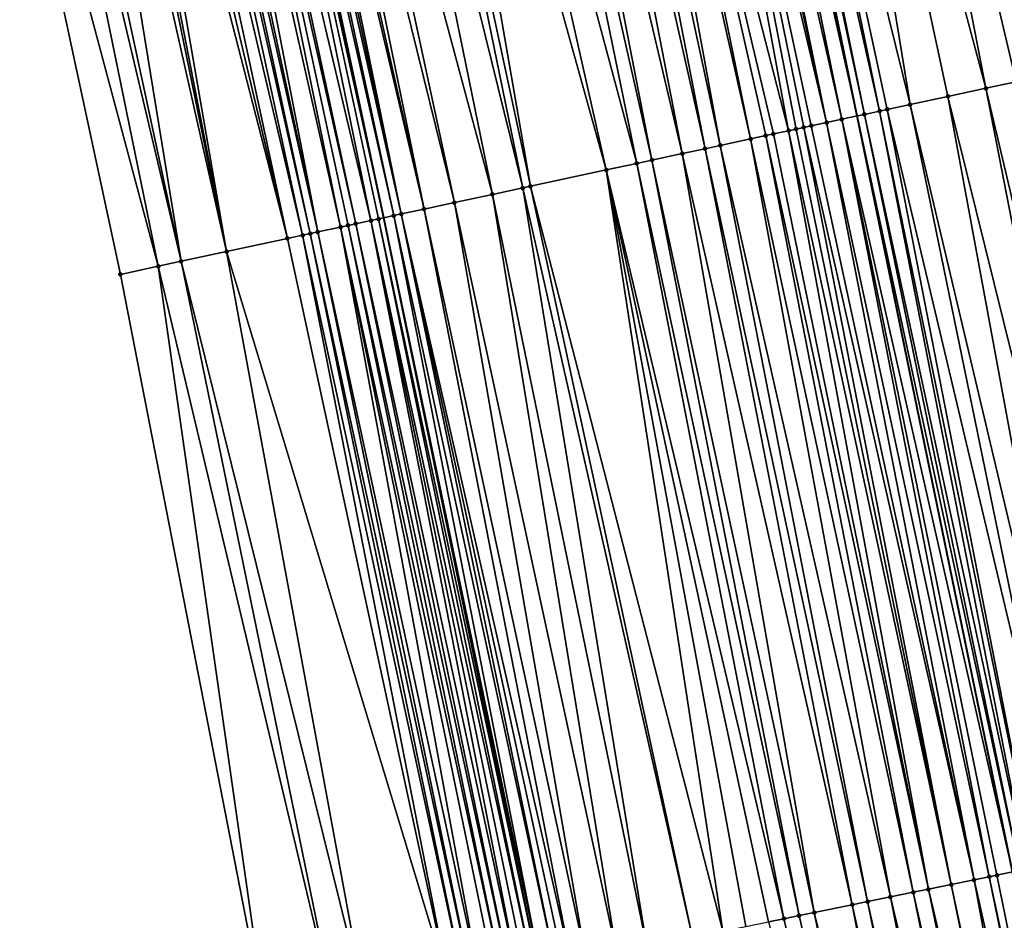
# Model space of a CAD drawing. Header units: feet. Extents: x 2004186 to 2014793, y 836912 to 864902.
# Tile 355 of 974: x 2010598 to 2010623, y 847074 to 847097. Entities that reach past the tile are written whole.
import ezdxf

# ---------------------------------------------------------------- set-up
doc = ezdxf.new("R2010")
doc.units = ezdxf.units.FT
doc.header["$LTSCALE"] = 100
doc.header["$MEASUREMENT"] = 0
for name, color, linetype, lineweight in [('EP_Travel Lane', 5, 'Continuous', 40), ('GPL_Skip Line', 2, 'Continuous', 40), ('Road Shots', 4, 'Continuous', 200), ('Road X-Section', 30, 'Continuous', 13)]:
    doc.layers.add(name, color=color, linetype=linetype, lineweight=lineweight)
doc.layers.add('I-77 SB_MM21-27-Surface-Border', color=7, linetype='Continuous')
doc.layers.add('I-77 SB_MM21-27-Surface-TIN', color=7, linetype='Continuous')

msp = doc.modelspace()

# ---------------------------------------------------------------- linework, layer by layer
at = {"layer": 'EP_Travel Lane'}
msp.add_polyline3d([(2010630.685063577, 846974.7646020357, 433.9494990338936), (2010626.999623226, 846994.4221213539, 433.9498742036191), (2010623.37290923, 847013.7085163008, 433.9473500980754), (2010619.35586834, 847033.300953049, 433.9607344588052), (2010615.338828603, 847052.893384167, 433.9372377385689), (2010611.321789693, 847072.4858112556, 433.8909326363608), (2010607.341284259, 847091.833547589, 433.8868535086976), (2010603.135315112, 847111.386270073, 433.8458970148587), (2010598.929344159, 847130.9390009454, 433.8186552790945), (2010594.723369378, 847150.4917496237, 433.8204851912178), (2010590.543717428, 847169.7928133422, 433.7994783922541), (2010586.116001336, 847189.2965723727, 433.781012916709), (2010581.688313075, 847208.8002088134, 433.7128112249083), (2010577.26060242, 847228.3039439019, 433.6845438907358), (2010572.869440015, 847247.436006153, 433.6395394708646), (2010568.141492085, 847266.8691364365, 433.6038975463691), (2010563.413541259, 847286.3022786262, 433.5727281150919)], dxfattribs=at)
at = {"layer": 'GPL_Skip Line'}
msp.add_polyline3d([(2010642.843041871, 846977.0569805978, 434.4017730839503), (2010639.195819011, 846996.7217008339, 434.413337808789), (2010635.571582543, 847016.2033965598, 434.4155120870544), (2010631.558796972, 847035.7967035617, 434.4288092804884), (2010627.54601195, 847055.3900078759, 434.4244873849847), (2010623.533227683, 847074.9833085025, 434.3981462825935), (2010619.530251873, 847094.4549494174, 434.3862928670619), (2010615.318628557, 847114.0064724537, 434.3709530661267), (2010611.1070079, 847133.5579831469, 434.3354678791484), (2010606.895382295, 847153.1095168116, 434.3374904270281), (2010602.688896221, 847172.5357383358, 434.3204053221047), (2010598.305170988, 847192.0493671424, 434.2786140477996), (2010593.921456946, 847211.5629461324, 434.2166219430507), (2010589.537728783, 847231.0765879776, 434.1800748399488), (2010585.139193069, 847250.4019683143, 434.1257069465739), (2010580.421065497, 847269.8374178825, 434.0705909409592)], dxfattribs=at)
at = {"layer": 'I-77 SB_MM21-27-Surface-Border', "color": 3, "linetype": 'ByBlock', "lineweight": -2}
msp.add_polyline3d([(2010623.863398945, 846973.4784115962, 433.6356946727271), (2010621.729653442, 846993.4284968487, 433.7041223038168), (2010615.948641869, 847012.1900950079, 433.628943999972), (2010612.529134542, 847031.9047385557, 433.6583332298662), (2010608.521796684, 847051.4991520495, 433.6235450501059), (2010604.318515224, 847071.0534893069, 433.5741984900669), (2010600.557156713, 847090.3744989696, 433.5612475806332), (2010596.352529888, 847109.9275174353, 433.5317278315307), (2010592.147901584, 847129.480542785, 433.5134717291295), (2010587.94327389, 847149.0335652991, 433.4905857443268), (2010584.173862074, 847168.3541448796, 433.4992467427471), (2010580.160164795, 847187.9514106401, 433.4996007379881), (2010576.536649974, 847207.6367539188, 433.5000388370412), (2010572.522958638, 847227.2339933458, 433.4896062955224), (2010568.752507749, 847246.4408045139, 433.4700946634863), (2010564.444075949, 847265.9753165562, 433.4409948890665), (2010558.774834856, 847285.1808938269, 433.3625969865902)], dxfattribs=at)
at = {"layer": 'I-77 SB_MM21-27-Surface-TIN', "color": 128, "linetype": 'ByBlock', "lineweight": -2}
for points in [[(2010624.50874094, 847115.982910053, 434.7163458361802), (2010622.162388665, 847115.4783002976, 434.6279071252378), (2010626.953605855, 847096.0514235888, 434.6620753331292)], [(2010622.162388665, 847115.4783002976, 434.6279071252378), (2010621.575800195, 847115.352149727, 434.6088480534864), (2010626.17148867, 847095.8832192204, 434.6307732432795)], [(2010622.162388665, 847115.4783002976, 434.6279071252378), (2010626.17148867, 847095.8832192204, 434.6307732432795), (2010626.953605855, 847096.0514235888, 434.6620753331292)], [(2010620.989211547, 847115.2259999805, 434.5911340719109), (2010619.033918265, 847114.8054905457, 434.5153040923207), (2010624.216194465, 847095.4627140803, 434.5619569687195)], [(2010621.575800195, 847115.352149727, 434.6088480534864), (2010620.989211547, 847115.2259999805, 434.5911340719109), (2010624.998311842, 847095.630917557, 434.5918030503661)], [(2010620.989211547, 847115.2259999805, 434.5911340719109), (2010624.216194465, 847095.4627140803, 434.5619569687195), (2010624.998311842, 847095.630917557, 434.5918030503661)], [(2010621.575800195, 847115.352149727, 434.6088480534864), (2010624.998311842, 847095.630917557, 434.5918030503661), (2010626.17148867, 847095.8832192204, 434.6307732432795)], [(2010619.033918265, 847114.8054905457, 434.5153040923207), (2010617.665212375, 847114.5111367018, 434.46673003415), (2010622.847487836, 847095.1683636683, 434.518987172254)], [(2010619.033918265, 847114.8054905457, 434.5153040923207), (2010623.629606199, 847095.336562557, 434.5413425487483), (2010624.216194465, 847095.4627140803, 434.5619569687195)], [(2010619.033918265, 847114.8054905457, 434.5153040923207), (2010622.847487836, 847095.1683636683, 434.518987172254), (2010623.629606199, 847095.336562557, 434.5413425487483)], [(2010617.665212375, 847114.5111367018, 434.46673003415), (2010616.100976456, 847114.1747351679, 434.4158847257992), (2010620.89219417, 847094.7478560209, 434.4460767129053)], [(2010617.665212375, 847114.5111367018, 434.46673003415), (2010621.869840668, 847094.9581114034, 434.485077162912), (2010622.847487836, 847095.1683636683, 434.518987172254)], [(2010617.665212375, 847114.5111367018, 434.46673003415), (2010620.89219417, 847094.7478560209, 434.4460767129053), (2010621.869840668, 847094.9581114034, 434.485077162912)], [(2010616.100976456, 847114.1747351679, 434.4158847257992), (2010615.709918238, 847114.090631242, 434.3973900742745), (2010620.110076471, 847094.5796540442, 434.4186800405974)], [(2010616.100976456, 847114.1747351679, 434.4158847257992), (2010620.305605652, 847094.621705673, 434.4273818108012), (2010620.89219417, 847094.7478560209, 434.4460767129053)], [(2010616.100976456, 847114.1747351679, 434.4158847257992), (2010620.110076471, 847094.5796540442, 434.4186800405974), (2010620.305605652, 847094.621705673, 434.4273818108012)], [(2010614.732272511, 847113.880372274, 434.3525350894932), (2010614.536743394, 847113.8383203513, 434.3433534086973), (2010618.741372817, 847094.2852897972, 434.3531219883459)], [(2010615.123332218, 847113.9644692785, 434.3597294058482), (2010614.732272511, 847113.880372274, 434.3525350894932), (2010619.132431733, 847094.3693904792, 434.3663200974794)], [(2010614.732272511, 847113.880372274, 434.3525350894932), (2010618.741372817, 847094.2852897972, 434.3531219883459), (2010619.132431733, 847094.3693904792, 434.3663200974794)], [(2010615.123332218, 847113.9644692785, 434.3597294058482), (2010619.530251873, 847094.4549494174, 434.3862928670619), (2010615.318628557, 847114.0064724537, 434.3709530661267)], [(2010615.123332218, 847113.9644692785, 434.3597294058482), (2010619.132431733, 847094.3693904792, 434.3663200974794), (2010619.530251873, 847094.4549494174, 434.3862928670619)], [(2010615.318861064, 847114.0065224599, 434.3709664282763), (2010615.318628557, 847114.0064724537, 434.3709530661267), (2010619.530251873, 847094.4549494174, 434.3862928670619)], [(2010615.514389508, 847114.0485775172, 434.3852659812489), (2010615.318861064, 847114.0065224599, 434.3709664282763), (2010619.530251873, 847094.4549494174, 434.3862928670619)], [(2010615.709918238, 847114.090631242, 434.3973900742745), (2010615.514389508, 847114.0485775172, 434.3852659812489), (2010619.719018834, 847094.495547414, 434.3957700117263)], [(2010615.514389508, 847114.0485775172, 434.3852659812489), (2010619.530251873, 847094.4549494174, 434.3862928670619), (2010619.719018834, 847094.495547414, 434.3957700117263)], [(2010615.709918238, 847114.090631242, 434.3973900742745), (2010619.719018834, 847094.495547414, 434.3957700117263), (2010620.110076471, 847094.5796540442, 434.4186800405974)], [(2010614.145684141, 847113.75422124, 434.3327189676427), (2010612.776979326, 847113.4598623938, 434.2759779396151), (2010617.763725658, 847094.0750374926, 434.3191471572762)], [(2010614.536743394, 847113.8383203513, 434.3433534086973), (2010614.145684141, 847113.75422124, 434.3327189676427), (2010618.741372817, 847094.2852897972, 434.3531219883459)], [(2010614.145684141, 847113.75422124, 434.3327189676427), (2010618.350312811, 847094.2011941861, 434.3482028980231), (2010618.741372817, 847094.2852897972, 434.3531219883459)], [(2010614.145684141, 847113.75422124, 434.3327189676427), (2010618.15478331, 847094.1591440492, 434.3419367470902), (2010618.350312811, 847094.2011941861, 434.3482028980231)], [(2010614.145684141, 847113.75422124, 434.3327189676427), (2010617.959254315, 847094.1170915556, 434.3318232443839), (2010618.15478331, 847094.1591440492, 434.3419367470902)], [(2010614.145684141, 847113.75422124, 434.3327189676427), (2010617.763725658, 847094.0750374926, 434.3191471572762), (2010617.959254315, 847094.1170915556, 434.3318232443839)], [(2010612.385921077, 847113.3757586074, 434.2577107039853), (2010611.79933327, 847113.249604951, 434.2336131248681), (2010616.003961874, 847093.6965782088, 434.2496074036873)], [(2010612.776979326, 847113.4598623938, 434.2759779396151), (2010612.385921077, 847113.3757586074, 434.2577107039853), (2010616.786079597, 847093.8647800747, 434.276823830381)], [(2010612.385921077, 847113.3757586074, 434.2577107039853), (2010616.003961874, 847093.6965782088, 434.2496074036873), (2010616.786079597, 847093.8647800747, 434.276823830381)], [(2010612.776979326, 847113.4598623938, 434.2759779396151), (2010617.372667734, 847093.9909321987, 434.298419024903), (2010617.763725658, 847094.0750374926, 434.3191471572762)], [(2010612.776979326, 847113.4598623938, 434.2759779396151), (2010617.177138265, 847093.9488819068, 434.2918999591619), (2010617.372667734, 847093.9909321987, 434.298419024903)], [(2010612.776979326, 847113.4598623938, 434.2759779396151), (2010616.786079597, 847093.8647800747, 434.276823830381), (2010617.177138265, 847093.9488819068, 434.2918999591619)], [(2010611.212745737, 847113.123450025, 434.207442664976), (2010610.430629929, 847112.9552392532, 434.1656853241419), (2010615.026316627, 847093.4863170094, 434.2011102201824)], [(2010611.79933327, 847113.249604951, 434.2336131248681), (2010611.212745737, 847113.123450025, 434.207442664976), (2010615.612903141, 847093.6124766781, 434.2350235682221)], [(2010611.212745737, 847113.123450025, 434.207442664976), (2010615.026316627, 847093.4863170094, 434.2011102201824), (2010615.612903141, 847093.6124766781, 434.2350235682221)], [(2010611.79933327, 847113.249604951, 434.2336131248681), (2010615.612903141, 847093.6124766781, 434.2350235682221), (2010616.003961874, 847093.6965782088, 434.2496074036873)], [(2010610.430629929, 847112.9552392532, 434.1656853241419), (2010609.844042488, 847112.829083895, 434.1388092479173), (2010614.244200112, 847093.3181095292, 434.1647275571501)], [(2010610.430629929, 847112.9552392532, 434.1656853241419), (2010614.244200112, 847093.3181095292, 434.1647275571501), (2010615.026316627, 847093.4863170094, 434.2011102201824)], [(2010609.844042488, 847112.829083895, 434.1388092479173), (2010608.670865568, 847112.5767826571, 434.1005326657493), (2010613.853141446, 847093.2340076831, 434.1496287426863)], [(2010609.844042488, 847112.829083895, 434.1388092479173), (2010613.853141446, 847093.2340076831, 434.1496287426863), (2010614.244200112, 847093.3181095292, 434.1647275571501)], [(2010607.693218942, 847112.3665278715, 434.0625061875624), (2010606.911101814, 847112.1983232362, 434.0307679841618), (2010611.115730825, 847092.6452946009, 434.0436753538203)], [(2010608.670865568, 847112.5767826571, 434.1005326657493), (2010607.693218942, 847112.3665278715, 434.0625061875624), (2010613.071023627, 847093.0658062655, 434.1231444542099)], [(2010607.693218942, 847112.3665278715, 434.0625061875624), (2010611.115730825, 847092.6452946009, 434.0436753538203), (2010613.071023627, 847093.0658062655, 434.1231444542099)], [(2010608.670865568, 847112.5767826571, 434.1005326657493), (2010613.071023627, 847093.0658062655, 434.1231444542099), (2010613.853141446, 847093.2340076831, 434.1496287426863)], [(2010606.911101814, 847112.1983232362, 434.0307679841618), (2010606.128984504, 847112.0301194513, 434.0004182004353), (2010610.920201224, 847092.6032449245, 434.0381611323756)], [(2010606.911101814, 847112.1983232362, 434.0307679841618), (2010610.920201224, 847092.6032449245, 434.0381611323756), (2010611.115730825, 847092.6452946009, 434.0436753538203)], [(2010606.128984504, 847112.0301194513, 434.0004182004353), (2010604.955809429, 847111.7778096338, 433.9481334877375), (2010610.138083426, 847092.4350434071, 434.0115141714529)], [(2010606.128984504, 847112.0301194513, 434.0004182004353), (2010610.138083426, 847092.4350434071, 434.0115141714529), (2010610.920201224, 847092.6032449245, 434.0381611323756)], [(2010603.978163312, 847111.5675524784, 433.9062378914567), (2010603.782634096, 847111.5255010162, 433.8978081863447), (2010608.37831816, 847092.0565910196, 433.9532341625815)], [(2010604.369221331, 847111.6516573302, 433.9262445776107), (2010603.978163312, 847111.5675524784, 433.9062378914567), (2010608.37831816, 847092.0565910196, 433.9532341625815)], [(2010604.955809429, 847111.7778096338, 433.9481334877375), (2010604.369221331, 847111.6516573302, 433.9262445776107), (2010609.160436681, 847092.2247891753, 433.9743927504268)], [(2010604.369221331, 847111.6516573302, 433.9262445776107), (2010608.37831816, 847092.0565910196, 433.9532341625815), (2010609.160436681, 847092.2247891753, 433.9743927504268)], [(2010604.955809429, 847111.7778096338, 433.9481334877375), (2010609.160436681, 847092.2247891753, 433.9743927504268), (2010610.138083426, 847092.4350434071, 434.0115141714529)], [(2010603.000520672, 847111.3572791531, 433.8379420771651), (2010602.413930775, 847111.23113522, 433.8297196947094), (2010607.009617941, 847091.7622107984, 433.8615954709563)], [(2010603.000520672, 847111.3572791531, 433.8379420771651), (2010607.341284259, 847091.833547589, 433.8868535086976), (2010603.135315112, 847111.386270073, 433.8458970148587)], [(2010603.000520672, 847111.3572791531, 433.8379420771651), (2010607.205146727, 847091.8042642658, 433.8732988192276), (2010607.341284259, 847091.833547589, 433.8868535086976)], [(2010603.000520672, 847111.3572791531, 433.8379420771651), (2010607.009617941, 847091.7622107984, 433.8615954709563), (2010607.205146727, 847091.8042642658, 433.8732988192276)], [(2010603.19604948, 847111.3993325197, 433.8494812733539), (2010603.135315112, 847111.386270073, 433.8458970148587), (2010607.341284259, 847091.833547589, 433.8868535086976)], [(2010603.391577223, 847111.4413908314, 433.869093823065), (2010603.19604948, 847111.3993325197, 433.8494812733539), (2010607.596202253, 847091.8883807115, 433.9122347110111)], [(2010603.19604948, 847111.3993325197, 433.8494812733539), (2010607.341284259, 847091.833547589, 433.8868535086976), (2010607.596202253, 847091.8883807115, 433.9122347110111)], [(2010603.587105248, 847111.4834478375, 433.8865757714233), (2010603.391577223, 847111.4413908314, 433.869093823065), (2010607.791730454, 847091.9304368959, 433.9283741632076)], [(2010603.391577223, 847111.4413908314, 433.869093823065), (2010607.596202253, 847091.8883807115, 433.9122347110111), (2010607.791730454, 847091.9304368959, 433.9283741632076)], [(2010603.782634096, 847111.5255010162, 433.8978081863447), (2010603.587105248, 847111.4834478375, 433.8865757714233), (2010607.791730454, 847091.9304368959, 433.9283741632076)], [(2010603.782634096, 847111.5255010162, 433.8978081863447), (2010607.791730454, 847091.9304368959, 433.9283741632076), (2010608.37831816, 847092.0565910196, 433.9532341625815)], [(2010601.827344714, 847111.1049734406, 433.7923598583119), (2010601.436287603, 847111.0208643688, 433.7654631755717), (2010605.640913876, 847091.4678484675, 433.7991657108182)], [(2010602.218401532, 847111.1890838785, 433.8214869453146), (2010601.827344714, 847111.1049734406, 433.7923598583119), (2010606.227499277, 847091.5940133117, 433.8415287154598)], [(2010601.827344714, 847111.1049734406, 433.7923598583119), (2010605.640913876, 847091.4678484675, 433.7991657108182), (2010606.227499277, 847091.5940133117, 433.8415287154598)], [(2010602.413930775, 847111.23113522, 433.8297196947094), (2010602.218401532, 847111.1890838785, 433.8214869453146), (2010606.618557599, 847091.6781167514, 433.859229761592)], [(2010602.218401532, 847111.1890838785, 433.8214869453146), (2010606.423028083, 847091.6360666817, 433.8530738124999), (2010606.618557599, 847091.6781167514, 433.859229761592)], [(2010602.218401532, 847111.1890838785, 433.8214869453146), (2010606.227499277, 847091.5940133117, 433.8415287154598), (2010606.423028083, 847091.6360666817, 433.8530738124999)], [(2010602.413930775, 847111.23113522, 433.8297196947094), (2010606.618557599, 847091.6781167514, 433.859229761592), (2010607.009617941, 847091.7622107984, 433.8615954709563)], [(2010600.654169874, 847110.8526625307, 433.7382918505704), (2010600.26311211, 847110.7685564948, 433.7163518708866), (2010604.858796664, 847091.299644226, 433.7680708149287)], [(2010601.045229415, 847110.9367603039, 433.7467413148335), (2010600.654169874, 847110.8526625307, 433.7382918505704), (2010605.249855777, 847091.3837439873, 433.7797661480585)], [(2010600.654169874, 847110.8526625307, 433.7382918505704), (2010604.858796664, 847091.299644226, 433.7680708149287), (2010605.249855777, 847091.3837439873, 433.7797661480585)], [(2010601.240758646, 847110.9788116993, 433.7550621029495), (2010601.045229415, 847110.9367603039, 433.7467413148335), (2010605.445385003, 847091.4257954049, 433.7881231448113)], [(2010601.045229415, 847110.9367603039, 433.7467413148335), (2010605.249855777, 847091.3837439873, 433.7797661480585), (2010605.445385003, 847091.4257954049, 433.7881231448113)], [(2010601.436287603, 847111.0208643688, 433.7654631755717), (2010601.240758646, 847110.9788116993, 433.7550621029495), (2010605.640913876, 847091.4678484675, 433.7991657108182)], [(2010601.240758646, 847110.9788116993, 433.7550621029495), (2010605.445385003, 847091.4257954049, 433.7881231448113), (2010605.640913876, 847091.4678484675, 433.7991657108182)], [(2010599.285467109, 847110.5582941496, 433.6659829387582), (2010598.894408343, 847110.4741927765, 433.6516559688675), (2010603.294564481, 847090.9632253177, 433.6888597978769)], [(2010599.480996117, 847110.6003465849, 433.6760016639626), (2010599.285467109, 847110.5582941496, 433.6659829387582), (2010603.294564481, 847090.9632253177, 433.6888597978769)], [(2010599.872053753, 847110.6844532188, 433.6989179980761), (2010599.480996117, 847110.6003465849, 433.6760016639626), (2010603.294564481, 847090.9632253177, 433.6888597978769)], [(2010600.26311211, 847110.7685564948, 433.7163518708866), (2010599.872053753, 847110.6844532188, 433.6989179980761), (2010604.858796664, 847091.299644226, 433.7680708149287)], [(2010599.872053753, 847110.6844532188, 433.6989179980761), (2010603.294564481, 847090.9632253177, 433.6888597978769), (2010604.858796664, 847091.299644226, 433.7680708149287)], [(2010598.894408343, 847110.4741927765, 433.6516559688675), (2010597.916762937, 847110.263932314, 433.6043608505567), (2010602.121389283, 847090.710916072, 433.6375101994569)], [(2010598.894408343, 847110.4741927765, 433.6516559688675), (2010602.121389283, 847090.710916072, 433.6375101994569), (2010603.294564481, 847090.9632253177, 433.6888597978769)], [(2010597.525704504, 847110.179829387, 433.5874967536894), (2010596.352529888, 847109.9275174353, 433.5317278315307), (2010601.534802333, 847090.5847584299, 433.6069053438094)], [(2010597.916762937, 847110.263932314, 433.6043608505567), (2010597.525704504, 847110.179829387, 433.5874967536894), (2010602.121389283, 847090.710916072, 433.6375101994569)], [(2010597.525704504, 847110.179829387, 433.5874967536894), (2010601.534802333, 847090.5847584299, 433.6069053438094), (2010602.121389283, 847090.710916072, 433.6375101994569)], [(2010596.352529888, 847109.9275174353, 433.5317278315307), (2010600.557156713, 847090.3744989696, 433.5612475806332), (2010601.534802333, 847090.5847584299, 433.6069053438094)], [(2010622.847487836, 847095.1683636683, 434.518987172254), (2010621.869840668, 847094.9581114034, 434.485077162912), (2010626.656121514, 847075.6220060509, 434.5262502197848)], [(2010623.629606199, 847095.336562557, 434.5413425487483), (2010622.847487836, 847095.1683636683, 434.518987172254), (2010627.439897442, 847075.7823035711, 434.551344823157)], [(2010622.847487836, 847095.1683636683, 434.518987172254), (2010626.656121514, 847075.6220060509, 434.5262502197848), (2010627.439897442, 847075.7823035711, 434.551344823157)], [(2010621.869840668, 847094.9581114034, 434.485077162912), (2010620.89219417, 847094.7478560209, 434.4460767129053), (2010625.480457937, 847075.3815582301, 434.4788567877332)], [(2010621.869840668, 847094.9581114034, 434.485077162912), (2010625.480457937, 847075.3815582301, 434.4788567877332), (2010626.656121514, 847075.6220060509, 434.5262502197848)], [(2010620.110076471, 847094.5796540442, 434.4186800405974), (2010619.719018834, 847094.495547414, 434.3957700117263), (2010623.912906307, 847075.060962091, 434.4217103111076)], [(2010620.305605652, 847094.621705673, 434.4273818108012), (2010620.110076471, 847094.5796540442, 434.4186800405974), (2010624.108850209, 847075.1010368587, 434.4304392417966)], [(2010620.110076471, 847094.5796540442, 434.4186800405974), (2010623.912906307, 847075.060962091, 434.4217103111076), (2010624.108850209, 847075.1010368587, 434.4304392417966)], [(2010620.89219417, 847094.7478560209, 434.4460767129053), (2010620.305605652, 847094.621705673, 434.4273818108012), (2010624.892626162, 847075.2613342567, 434.4547613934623)], [(2010620.305605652, 847094.621705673, 434.4273818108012), (2010624.108850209, 847075.1010368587, 434.4304392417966), (2010624.892626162, 847075.2613342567, 434.4547613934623)], [(2010620.89219417, 847094.7478560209, 434.4460767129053), (2010624.892626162, 847075.2613342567, 434.4547613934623), (2010625.480457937, 847075.3815582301, 434.4788567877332)], [(2010619.132431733, 847094.3693904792, 434.3663200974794), (2010618.741372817, 847094.2852897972, 434.3531219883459), (2010622.933187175, 847074.8605863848, 434.3662529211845)], [(2010619.132431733, 847094.3693904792, 434.3663200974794), (2010623.533227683, 847074.9833085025, 434.3981462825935), (2010619.530251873, 847094.4549494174, 434.3862928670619)], [(2010619.132431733, 847094.3693904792, 434.3663200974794), (2010623.129131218, 847074.9006604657, 434.3706333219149), (2010623.533227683, 847074.9833085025, 434.3981462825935)], [(2010619.132431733, 847094.3693904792, 434.3663200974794), (2010622.933187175, 847074.8605863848, 434.3662529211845), (2010623.129131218, 847074.9006604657, 434.3706333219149)], [(2010619.719018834, 847094.495547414, 434.3957700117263), (2010619.530251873, 847094.4549494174, 434.3862928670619), (2010623.716962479, 847075.0208869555, 434.4106558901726)], [(2010623.716962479, 847075.0208869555, 434.4106558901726), (2010619.530251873, 847094.4549494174, 434.3862928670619), (2010623.533227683, 847074.9833085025, 434.3981462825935)], [(2010619.719018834, 847094.495547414, 434.3957700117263), (2010623.716962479, 847075.0208869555, 434.4106558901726), (2010623.912906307, 847075.060962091, 434.4217103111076)], [(2010617.763725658, 847094.0750374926, 434.3191471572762), (2010617.372667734, 847093.9909321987, 434.298419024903), (2010621.365635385, 847074.5399910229, 434.3140271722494)], [(2010617.959254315, 847094.1170915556, 434.3318232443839), (2010617.763725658, 847094.0750374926, 434.3191471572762), (2010621.953466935, 847074.6602160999, 434.3451082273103)], [(2010617.763725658, 847094.0750374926, 434.3191471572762), (2010621.365635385, 847074.5399910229, 434.3140271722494), (2010621.953466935, 847074.6602160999, 434.3451082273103)], [(2010618.15478331, 847094.1591440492, 434.3419367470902), (2010617.959254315, 847094.1170915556, 434.3318232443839), (2010621.953466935, 847074.6602160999, 434.3451082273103)], [(2010618.350312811, 847094.2011941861, 434.3482028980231), (2010618.15478331, 847094.1591440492, 434.3419367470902), (2010622.541298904, 847074.7804391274, 434.3632155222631)], [(2010618.15478331, 847094.1591440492, 434.3419367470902), (2010621.953466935, 847074.6602160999, 434.3451082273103), (2010622.541298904, 847074.7804391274, 434.3632155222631)], [(2010618.741372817, 847094.2852897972, 434.3531219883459), (2010618.350312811, 847094.2011941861, 434.3482028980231), (2010622.541298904, 847074.7804391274, 434.3632155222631)], [(2010618.741372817, 847094.2852897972, 434.3531219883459), (2010622.541298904, 847074.7804391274, 434.3632155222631), (2010622.933187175, 847074.8605863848, 434.3662529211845)], [(2010616.786079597, 847093.8647800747, 434.276823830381), (2010616.003961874, 847093.6965782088, 434.2496074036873), (2010620.385915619, 847074.3396184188, 434.2782035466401)], [(2010617.177138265, 847093.9488819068, 434.2918999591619), (2010616.786079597, 847093.8647800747, 434.276823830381), (2010620.973747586, 847074.459841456, 434.2963734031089)], [(2010616.786079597, 847093.8647800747, 434.276823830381), (2010620.385915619, 847074.3396184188, 434.2782035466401), (2010620.973747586, 847074.459841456, 434.2963734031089)], [(2010617.372667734, 847093.9909321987, 434.298419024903), (2010617.177138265, 847093.9488819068, 434.2918999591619), (2010621.365635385, 847074.5399910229, 434.3140271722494)], [(2010617.177138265, 847093.9488819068, 434.2918999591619), (2010620.973747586, 847074.459841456, 434.2963734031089), (2010621.365635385, 847074.5399910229, 434.3140271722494)], [(2010615.612903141, 847093.6124766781, 434.2350235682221), (2010615.026316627, 847093.4863170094, 434.2011102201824), (2010619.40619587, 847074.1392457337, 434.2418662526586)], [(2010616.003961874, 847093.6965782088, 434.2496074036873), (2010615.612903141, 847093.6124766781, 434.2350235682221), (2010619.79808371, 847074.2193951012, 434.2582580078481)], [(2010615.612903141, 847093.6124766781, 434.2350235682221), (2010619.40619587, 847074.1392457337, 434.2418662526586), (2010619.79808371, 847074.2193951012, 434.2582580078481)], [(2010616.003961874, 847093.6965782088, 434.2496074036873), (2010619.79808371, 847074.2193951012, 434.2582580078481), (2010620.385915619, 847074.3396184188, 434.2782035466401)], [(2010614.244200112, 847093.3181095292, 434.1647275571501), (2010613.853141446, 847093.2340076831, 434.1496287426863), (2010618.03458896, 847073.8587203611, 434.1681241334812)], [(2010615.026316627, 847093.4863170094, 434.2011102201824), (2010614.244200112, 847093.3181095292, 434.1647275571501), (2010618.426476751, 847073.9388699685, 434.1860347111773)], [(2010614.244200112, 847093.3181095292, 434.1647275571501), (2010618.03458896, 847073.8587203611, 434.1681241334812), (2010618.426476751, 847073.9388699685, 434.1860347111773)], [(2010615.026316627, 847093.4863170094, 434.2011102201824), (2010618.426476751, 847073.9388699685, 434.1860347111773), (2010619.40619587, 847074.1392457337, 434.2418662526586)], [(2010613.071023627, 847093.0658062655, 434.1231444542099), (2010611.115730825, 847092.6452946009, 434.0436753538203), (2010616.075149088, 847073.4579768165, 434.1070035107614)], [(2010613.853141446, 847093.2340076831, 434.1496287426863), (2010613.071023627, 847093.0658062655, 434.1231444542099), (2010617.642700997, 847073.7785715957, 434.1555411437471)], [(2010613.071023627, 847093.0658062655, 434.1231444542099), (2010617.250812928, 847073.6984233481, 434.1462382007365), (2010617.642700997, 847073.7785715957, 434.1555411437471)], [(2010613.071023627, 847093.0658062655, 434.1231444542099), (2010616.662980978, 847073.5782002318, 434.127567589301), (2010617.250812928, 847073.6984233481, 434.1462382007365)], [(2010613.071023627, 847093.0658062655, 434.1231444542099), (2010616.075149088, 847073.4579768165, 434.1070035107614), (2010616.662980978, 847073.5782002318, 434.127567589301)], [(2010613.853141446, 847093.2340076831, 434.1496287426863), (2010617.642700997, 847073.7785715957, 434.1555411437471), (2010618.03458896, 847073.8587203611, 434.1681241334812)], [(2010610.920201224, 847092.6032449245, 434.0381611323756), (2010610.138083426, 847092.4350434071, 434.0115141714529), (2010614.115709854, 847073.057230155, 434.026158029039)], [(2010611.115730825, 847092.6452946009, 434.0436753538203), (2010610.920201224, 847092.6032449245, 434.0381611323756), (2010615.291373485, 847073.2976777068, 434.0718490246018)], [(2010610.920201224, 847092.6032449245, 434.0381611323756), (2010614.115709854, 847073.057230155, 434.026158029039), (2010615.291373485, 847073.2976777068, 434.0718490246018)], [(2010611.115730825, 847092.6452946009, 434.0436753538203), (2010615.291373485, 847073.2976777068, 434.0718490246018), (2010616.075149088, 847073.4579768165, 434.1070035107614)], [(2010610.138083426, 847092.4350434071, 434.0115141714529), (2010609.160436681, 847092.2247891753, 433.9743927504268), (2010613.331934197, 847072.8969313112, 433.9926852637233)], [(2010610.138083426, 847092.4350434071, 434.0115141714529), (2010613.331934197, 847072.8969313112, 433.9926852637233), (2010614.115709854, 847073.057230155, 434.026158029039)], [(2010608.37831816, 847092.0565910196, 433.9532341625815), (2010607.791730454, 847091.9304368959, 433.9283741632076), (2010612.15627053, 847072.6564839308, 433.9480788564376)], [(2010609.160436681, 847092.2247891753, 433.9743927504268), (2010608.37831816, 847092.0565910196, 433.9532341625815), (2010612.548158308, 847072.7366335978, 433.966365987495)], [(2010608.37831816, 847092.0565910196, 433.9532341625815), (2010612.15627053, 847072.6564839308, 433.9480788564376), (2010612.548158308, 847072.7366335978, 433.966365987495)], [(2010609.160436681, 847092.2247891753, 433.9743927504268), (2010612.548158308, 847072.7366335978, 433.966365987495), (2010613.331934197, 847072.8969313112, 433.9926852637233)], [(2010607.205146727, 847091.8042642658, 433.8732988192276), (2010607.009617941, 847091.7622107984, 433.8615954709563), (2010611.176551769, 847072.4561064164, 433.8811757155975)], [(2010607.205146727, 847091.8042642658, 433.8732988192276), (2010611.321789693, 847072.4858112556, 433.8909326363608), (2010607.341284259, 847091.833547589, 433.8868535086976)], [(2010607.205146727, 847091.8042642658, 433.8732988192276), (2010611.176551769, 847072.4561064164, 433.8811757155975), (2010611.321789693, 847072.4858112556, 433.8909326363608)], [(2010607.596202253, 847091.8883807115, 433.9122347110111), (2010607.341284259, 847091.833547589, 433.8868535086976), (2010611.372495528, 847072.4961818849, 433.8943389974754)], [(2010611.372495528, 847072.4961818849, 433.8943389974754), (2010607.341284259, 847091.833547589, 433.8868535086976), (2010611.321789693, 847072.4858112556, 433.8909326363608)], [(2010607.791730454, 847091.9304368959, 433.9283741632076), (2010607.596202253, 847091.8883807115, 433.9122347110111), (2010611.764382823, 847072.5763339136, 433.9275744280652)], [(2010607.596202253, 847091.8883807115, 433.9122347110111), (2010611.372495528, 847072.4961818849, 433.8943389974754), (2010611.764382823, 847072.5763339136, 433.9275744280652)], [(2010607.791730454, 847091.9304368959, 433.9283741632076), (2010611.764382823, 847072.5763339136, 433.9275744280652), (2010611.960326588, 847072.6164093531, 433.9405541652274)], [(2010607.791730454, 847091.9304368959, 433.9283741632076), (2010611.960326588, 847072.6164093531, 433.9405541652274), (2010612.15627053, 847072.6564839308, 433.9480788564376)], [(2010606.227499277, 847091.5940133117, 433.8415287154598), (2010605.640913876, 847091.4678484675, 433.7991657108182), (2010609.804944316, 847072.1755836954, 433.824215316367)], [(2010606.423028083, 847091.6360666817, 433.8530738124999), (2010606.227499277, 847091.5940133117, 433.8415287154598), (2010610.392775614, 847072.2958100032, 433.8630864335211)], [(2010606.227499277, 847091.5940133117, 433.8415287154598), (2010610.196831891, 847072.2557343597, 433.8488164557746), (2010610.392775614, 847072.2958100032, 433.8630864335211)], [(2010606.227499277, 847091.5940133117, 433.8415287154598), (2010609.804944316, 847072.1755836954, 433.824215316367), (2010610.196831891, 847072.2557343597, 433.8488164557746)], [(2010606.618557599, 847091.6781167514, 433.859229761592), (2010606.423028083, 847091.6360666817, 433.8530738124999), (2010610.588719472, 847072.3358849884, 433.8731913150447)], [(2010606.423028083, 847091.6360666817, 433.8530738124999), (2010610.392775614, 847072.2958100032, 433.8630864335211), (2010610.588719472, 847072.3358849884, 433.8731913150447)], [(2010607.009617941, 847091.7622107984, 433.8615954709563), (2010606.618557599, 847091.6781167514, 433.859229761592), (2010610.784663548, 847072.375958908, 433.876550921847)], [(2010606.618557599, 847091.6781167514, 433.859229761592), (2010610.588719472, 847072.3358849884, 433.8731913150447), (2010610.784663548, 847072.375958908, 433.876550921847)], [(2010607.009617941, 847091.7622107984, 433.8615954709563), (2010610.980607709, 847072.4160324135, 433.8772898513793), (2010611.176551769, 847072.4561064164, 433.8811757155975)], [(2010607.009617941, 847091.7622107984, 433.8615954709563), (2010610.784663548, 847072.375958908, 433.876550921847), (2010610.980607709, 847072.4160324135, 433.8772898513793)], [(2010604.858796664, 847091.299644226, 433.7680708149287), (2010603.294564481, 847090.9632253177, 433.6888597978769), (2010609.021168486, 847072.0152856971, 433.7960941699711)], [(2010605.249855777, 847091.3837439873, 433.7797661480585), (2010604.858796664, 847091.299644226, 433.7680708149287), (2010609.021168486, 847072.0152856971, 433.7960941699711)], [(2010605.445385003, 847091.4257954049, 433.7881231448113), (2010605.249855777, 847091.3837439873, 433.7797661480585), (2010609.4130564, 847072.0954347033, 433.8102005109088)], [(2010605.249855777, 847091.3837439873, 433.7797661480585), (2010609.021168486, 847072.0152856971, 433.7960941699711), (2010609.4130564, 847072.0954347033, 433.8102005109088)], [(2010605.640913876, 847091.4678484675, 433.7991657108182), (2010605.445385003, 847091.4257954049, 433.7881231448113), (2010609.609000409, 847072.135508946, 433.815604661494)], [(2010605.445385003, 847091.4257954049, 433.7881231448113), (2010609.4130564, 847072.0954347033, 433.8102005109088), (2010609.609000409, 847072.135508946, 433.815604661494)], [(2010605.640913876, 847091.4678484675, 433.7991657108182), (2010609.609000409, 847072.135508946, 433.815604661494), (2010609.804944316, 847072.1755836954, 433.824215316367)], [(2010603.294564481, 847090.9632253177, 433.6888597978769), (2010602.121389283, 847090.710916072, 433.6375101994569), (2010606.865785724, 847071.5744624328, 433.6949046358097)], [(2010603.294564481, 847090.9632253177, 433.6888597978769), (2010606.865785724, 847071.5744624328, 433.6949046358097), (2010609.021168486, 847072.0152856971, 433.7960941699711)], [(2010601.534802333, 847090.5847584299, 433.6069053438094), (2010600.557156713, 847090.3744989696, 433.5612475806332), (2010604.318515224, 847071.0534893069, 433.5741984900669)], [(2010602.121389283, 847090.710916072, 433.6375101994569), (2010601.534802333, 847090.5847584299, 433.6069053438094), (2010606.082010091, 847071.4141634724, 433.6606940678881)], [(2010601.534802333, 847090.5847584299, 433.6069053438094), (2010604.318515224, 847071.0534893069, 433.5741984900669), (2010606.082010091, 847071.4141634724, 433.6606940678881)], [(2010602.121389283, 847090.710916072, 433.6375101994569), (2010606.082010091, 847071.4141634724, 433.6606940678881), (2010606.865785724, 847071.5744624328, 433.6949046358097)], [(2010622.933187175, 847074.8605863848, 434.3662529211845), (2010622.541298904, 847074.7804391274, 434.3632155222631), (2010626.940525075, 847055.2661726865, 434.397346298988)], [(2010623.129131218, 847074.9006604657, 434.3706333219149), (2010622.933187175, 847074.8605863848, 434.3662529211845), (2010627.136469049, 847055.3062471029, 434.4038618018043)], [(2010622.933187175, 847074.8605863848, 434.3662529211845), (2010626.940525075, 847055.2661726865, 434.397346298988), (2010627.136469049, 847055.3062471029, 434.4038618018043)], [(2010623.129131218, 847074.9006604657, 434.3706333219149), (2010627.136469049, 847055.3062471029, 434.4038618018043), (2010623.533227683, 847074.9833085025, 434.3981462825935)], [(2010621.953466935, 847074.6602160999, 434.3451082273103), (2010621.365635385, 847074.5399910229, 434.3140271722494), (2010625.96080462, 847055.0658034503, 434.3827818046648)], [(2010622.541298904, 847074.7804391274, 434.3632155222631), (2010621.953466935, 847074.6602160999, 434.3451082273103), (2010626.156748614, 847055.105877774, 434.3887112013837)], [(2010621.953466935, 847074.6602160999, 434.3451082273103), (2010625.96080462, 847055.0658034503, 434.3827818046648), (2010626.156748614, 847055.105877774, 434.3887112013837)], [(2010622.541298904, 847074.7804391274, 434.3632155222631), (2010626.156748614, 847055.105877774, 434.3887112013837), (2010626.940525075, 847055.2661726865, 434.397346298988)], [(2010620.385915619, 847074.3396184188, 434.2782035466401), (2010619.79808371, 847074.2193951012, 434.2582580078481), (2010624.197309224, 847054.7051318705, 434.3125487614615)], [(2010620.973747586, 847074.459841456, 434.2963734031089), (2010620.385915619, 847074.3396184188, 434.2782035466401), (2010624.981085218, 847054.865429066, 434.3356346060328)], [(2010620.385915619, 847074.3396184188, 434.2782035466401), (2010624.197309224, 847054.7051318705, 434.3125487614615), (2010624.981085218, 847054.865429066, 434.3356346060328)], [(2010621.365635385, 847074.5399910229, 434.3140271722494), (2010620.973747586, 847074.459841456, 434.2963734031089), (2010625.372973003, 847054.9455787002, 434.3537368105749)], [(2010620.973747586, 847074.459841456, 434.2963734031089), (2010624.981085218, 847054.865429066, 434.3356346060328), (2010625.372973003, 847054.9455787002, 434.3537368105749)], [(2010621.365635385, 847074.5399910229, 434.3140271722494), (2010625.372973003, 847054.9455787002, 434.3537368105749), (2010625.96080462, 847055.0658034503, 434.3827818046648)], [(2010619.40619587, 847074.1392457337, 434.2418662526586), (2010618.426476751, 847073.9388699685, 434.1860347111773), (2010623.217589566, 847054.5047587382, 434.2733251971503)], [(2010619.79808371, 847074.2193951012, 434.2582580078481), (2010619.40619587, 847074.1392457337, 434.2418662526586), (2010623.80542127, 847054.6249830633, 434.2996805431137)], [(2010619.40619587, 847074.1392457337, 434.2418662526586), (2010623.217589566, 847054.5047587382, 434.2733251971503), (2010623.80542127, 847054.6249830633, 434.2996805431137)], [(2010619.79808371, 847074.2193951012, 434.2582580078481), (2010623.80542127, 847054.6249830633, 434.2996805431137), (2010624.197309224, 847054.7051318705, 434.3125487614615)], [(2010618.03458896, 847073.8587203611, 434.1681241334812), (2010617.642700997, 847073.7785715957, 434.1555411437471), (2010622.433814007, 847054.3444594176, 434.2367873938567)], [(2010618.426476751, 847073.9388699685, 434.1860347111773), (2010618.03458896, 847073.8587203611, 434.1681241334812), (2010622.433814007, 847054.3444594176, 434.2367873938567)], [(2010618.426476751, 847073.9388699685, 434.1860347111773), (2010622.433814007, 847054.3444594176, 434.2367873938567), (2010623.217589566, 847054.5047587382, 434.2733251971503)], [(2010617.642700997, 847073.7785715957, 434.1555411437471), (2010617.250812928, 847073.6984233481, 434.1462382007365), (2010622.433814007, 847054.3444594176, 434.2367873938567)]]:
    msp.add_3dface(points, dxfattribs=at)
at = {"layer": 'Road Shots', "lineweight": 100}
for p in [(2010622.847487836, 847095.1683636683, 434.518987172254), (2010621.869840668, 847094.9581114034, 434.485077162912), (2010620.110076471, 847094.5796540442, 434.4186800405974), (2010620.305605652, 847094.621705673, 434.4273818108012), (2010620.89219417, 847094.7478560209, 434.4460767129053), (2010619.132431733, 847094.3693904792, 434.3663200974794), (2010619.719018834, 847094.495547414, 434.3957700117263), (2010617.763725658, 847094.0750374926, 434.3191471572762), (2010617.959254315, 847094.1170915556, 434.3318232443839), (2010618.15478331, 847094.1591440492, 434.3419367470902), (2010618.350312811, 847094.2011941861, 434.3482028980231), (2010618.741372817, 847094.2852897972, 434.3531219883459), (2010616.786079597, 847093.8647800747, 434.276823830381), (2010617.177138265, 847093.9488819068, 434.2918999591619), (2010617.372667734, 847093.9909321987, 434.298419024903), (2010615.612903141, 847093.6124766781, 434.2350235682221), (2010616.003961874, 847093.6965782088, 434.2496074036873), (2010614.244200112, 847093.3181095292, 434.1647275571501), (2010615.026316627, 847093.4863170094, 434.2011102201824), (2010613.071023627, 847093.0658062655, 434.1231444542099), (2010613.853141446, 847093.2340076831, 434.1496287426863), (2010610.920201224, 847092.6032449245, 434.0381611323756), (2010611.115730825, 847092.6452946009, 434.0436753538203), (2010610.138083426, 847092.4350434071, 434.0115141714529), (2010608.37831816, 847092.0565910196, 433.9532341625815), (2010609.160436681, 847092.2247891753, 433.9743927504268), (2010607.205146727, 847091.8042642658, 433.8732988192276), (2010607.596202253, 847091.8883807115, 433.9122347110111), (2010607.791730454, 847091.9304368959, 433.9283741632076), (2010606.227499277, 847091.5940133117, 433.8415287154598), (2010606.423028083, 847091.6360666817, 433.8530738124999), (2010606.618557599, 847091.6781167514, 433.859229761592), (2010607.009617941, 847091.7622107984, 433.8615954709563), (2010604.858796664, 847091.299644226, 433.7680708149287), (2010605.249855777, 847091.3837439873, 433.7797661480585), (2010605.445385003, 847091.4257954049, 433.7881231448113), (2010605.640913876, 847091.4678484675, 433.7991657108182), (2010603.294564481, 847090.9632253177, 433.6888597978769), (2010601.534802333, 847090.5847584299, 433.6069053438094), (2010602.121389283, 847090.710916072, 433.6375101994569), (2010600.557156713, 847090.3744989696, 433.5612475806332), (2010622.933187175, 847074.8605863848, 434.3662529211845), (2010623.129131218, 847074.9006604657, 434.3706333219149), (2010621.953466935, 847074.6602160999, 434.3451082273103), (2010622.541298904, 847074.7804391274, 434.3632155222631), (2010620.385915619, 847074.3396184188, 434.2782035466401), (2010620.973747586, 847074.459841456, 434.2963734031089), (2010621.365635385, 847074.5399910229, 434.3140271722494), (2010619.40619587, 847074.1392457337, 434.2418662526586), (2010619.79808371, 847074.2193951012, 434.2582580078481), (2010618.03458896, 847073.8587203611, 434.1681241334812), (2010618.426476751, 847073.9388699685, 434.1860347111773), (2010617.642700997, 847073.7785715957, 434.1555411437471)]:
    msp.add_point(p, dxfattribs=at)
at = {"layer": 'Road X-Section', "extrusion": (0.2102314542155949, -0.9776514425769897, 0.0006264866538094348), "elevation": -405467.376023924, "flags": 128}
msp.add_lwpolyline([(2143751.997129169, 687.5812821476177), (2143752.997129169, 687.6269399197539), (2143753.597129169, 687.6575447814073), (2143754.797129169, 687.7088943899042), (2143756.397129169, 687.7881054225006), (2143756.797129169, 687.7998007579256), (2143756.997129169, 687.8081577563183), (2143757.197129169, 687.8192003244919), (2143757.797129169, 687.8615633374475), (2143757.997129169, 687.873108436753), (2143758.197129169, 687.8792643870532), (2143758.597129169, 687.8816300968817), (2143758.797129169, 687.8933334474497), (2143759.197129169, 687.9322693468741), (2143759.397129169, 687.948408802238), (2143759.997129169, 687.9732688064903), (2143760.797129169, 687.9944273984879), (2143761.797129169, 688.0315488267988), (2143762.597129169, 688.0581957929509), (2143762.797129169, 688.0637100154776), (2143764.797129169, 688.1431791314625), (2143765.597129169, 688.1696634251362), (2143765.997129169, 688.184762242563), (2143766.797129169, 688.2211449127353), (2143767.397129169, 688.2550582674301), (2143767.797129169, 688.2696421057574), (2143768.597129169, 688.2968585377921), (2143768.997129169, 688.3119346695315), (2143769.197129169, 688.3184537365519), (2143769.597129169, 688.3391818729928), (2143769.797129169, 688.3518579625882), (2143769.997129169, 688.3619714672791), (2143770.197129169, 688.3682376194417), (2143770.597129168, 688.37315671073), (2143770.997129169, 688.3863548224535), (2143771.597129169, 688.4158047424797), (2143771.997129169, 688.4387147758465), (2143772.197129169, 688.4474165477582), (2143772.797129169, 688.4661114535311), (2143773.797129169, 688.5051119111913), (2143774.797129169, 688.5390219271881), (2143775.597129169, 688.5613773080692), (2143776.197129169, 688.5819917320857), (2143776.997129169, 688.6118378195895), (2143778.197129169, 688.6508080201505), (2143778.997129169, 688.6821101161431), (2143780.597129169, 688.7401974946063), (2143781.197129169, 688.7665467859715), (2143781.597129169, 688.7868051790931), (2143781.997129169, 688.8021825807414), (2143782.397129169, 688.8132550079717), (2143782.997129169, 688.8226922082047), (2143783.597129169, 688.8419491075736), (2143783.997129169, 688.8602940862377), (2143786.397129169, 688.9550895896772), (2143787.597129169, 689.0064721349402), (2143788.997129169, 689.060286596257), (2143790.597129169, 689.1213831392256), (2143791.597129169, 689.1569316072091), (2143792.397129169, 689.1880258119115), (2143793.197129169, 689.213019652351), (2143793.797129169, 689.2305210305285), (2143794.197129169, 689.2383740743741), (2143794.597129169, 689.2515358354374), (2143794.997129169, 689.2593959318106), (2143795.197129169, 689.2757470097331), (2143795.597129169, 689.3292924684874), (2143795.797129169, 689.3447016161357), (2143795.997129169, 689.3457809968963), (2143796.197129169, 689.3429820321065), (2143796.397129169, 689.3480684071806), (2143796.597129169, 689.3558994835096), (2143796.997129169, 689.3681098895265), (2143797.197129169, 689.3769331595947), (2143797.597129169, 689.4040638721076), (2143799.597129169, 689.4744619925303), (2143800.797129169, 689.5166244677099), (2143802.197129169, 689.566544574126), (2143802.79712917, 689.5876558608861)], dxfattribs=at)
at = {"layer": 'Road X-Section', "extrusion": (0.2003669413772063, -0.9797209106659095, 0.0001612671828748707), "elevation": -427034.5163812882, "flags": 128}
msp.add_lwpolyline([(2139556.157863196, 502.4408584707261), (2139557.957863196, 502.5273540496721), (2139558.757863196, 502.5615646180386), (2139560.957863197, 502.6627541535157), (2139561.357863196, 502.6768604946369), (2139561.557863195, 502.6822646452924), (2139561.757863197, 502.6908753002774), (2139562.157863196, 502.7154764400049), (2139562.357863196, 502.729746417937), (2139562.557863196, 502.7398512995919), (2139562.757863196, 502.7432109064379), (2139562.957863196, 502.7439498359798), (2139563.157863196, 502.7478357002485), (2139563.357863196, 502.7609989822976), (2139563.757863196, 502.7942344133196), (2139563.957863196, 502.8072141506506), (2139564.157863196, 502.8147388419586), (2139564.557863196, 502.8330259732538), (2139565.357863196, 502.8593452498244), (2139566.157863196, 502.8928180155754), (2139567.357863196, 502.9385090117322), (2139568.157863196, 502.973663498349), (2139568.757863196, 502.994227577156), (2139569.357863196, 503.0128981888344), (2139569.757863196, 503.022201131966), (2139570.157863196, 503.0347841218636), (2139570.557863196, 503.0526946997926), (2139571.557863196, 503.1085262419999), (2139571.957863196, 503.1249179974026), (2139572.557863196, 503.144863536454), (2139573.157863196, 503.163033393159), (2139573.557863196, 503.1806871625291), (2139574.157863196, 503.2117682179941), (2139574.757863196, 503.2298755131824), (2139575.157863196, 503.2329129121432), (2139575.357863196, 503.2372933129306), (2139575.957863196, 503.2773158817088), (2139576.157863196, 503.2883703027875), (2139576.357863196, 503.29709923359), (2139577.157863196, 503.3214213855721), (2139577.757863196, 503.3455167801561), (2139578.957863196, 503.3929102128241), (2139579.757863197, 503.4180048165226), (2139580.357863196, 503.4352744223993), (2139581.157863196, 503.4641622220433), (2139581.957863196, 503.4919211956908), (2139582.557863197, 503.5107837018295), (2139583.957863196, 503.5608704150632), (2139584.957863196, 503.6016366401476), (2139585.757863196, 503.6429816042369), (2139586.357863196, 503.6670371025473), (2139586.957863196, 503.6842335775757), (2139587.357863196, 503.6952168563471), (2139588.557863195, 503.7391082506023), (2139589.557863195, 503.7733933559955), (2139591.157863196, 503.8346686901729), (2139592.357863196, 503.8833632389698), (2139593.757863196, 503.9375809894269), (2139594.357863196, 503.9620025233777), (2139594.957863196, 503.9824232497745), (2139595.157863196, 503.9907784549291), (2139595.957863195, 504.0180176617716), (2139597.157863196, 504.0653461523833), (2139598.157863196, 504.0956736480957), (2139598.557863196, 504.1039432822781), (2139599.157863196, 504.1244211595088), (2139599.357863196, 504.1285075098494), (2139599.557863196, 504.1420540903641), (2139599.957863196, 504.1890099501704), (2139600.157863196, 504.2058034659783), (2139600.357863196, 504.2129669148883), (2139600.957863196, 504.2219871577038), (2139601.157863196, 504.2268071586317), (2139601.557863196, 504.2421833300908), (2139601.757863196, 504.2514328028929), (2139601.957863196, 504.2647831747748), (2139602.157863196, 504.2739624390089), (2139602.957863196, 504.2999421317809), (2139603.557863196, 504.3178122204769), (2139604.157863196, 504.3387310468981), (2139604.357863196, 504.3436401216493), (2139604.957863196, 504.3655079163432), (2139605.757863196, 504.3896653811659), (2139606.757863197, 504.4251841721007), (2139607.157863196, 504.4385631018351)], dxfattribs=at)

doc.saveas('drawing.dxf')
